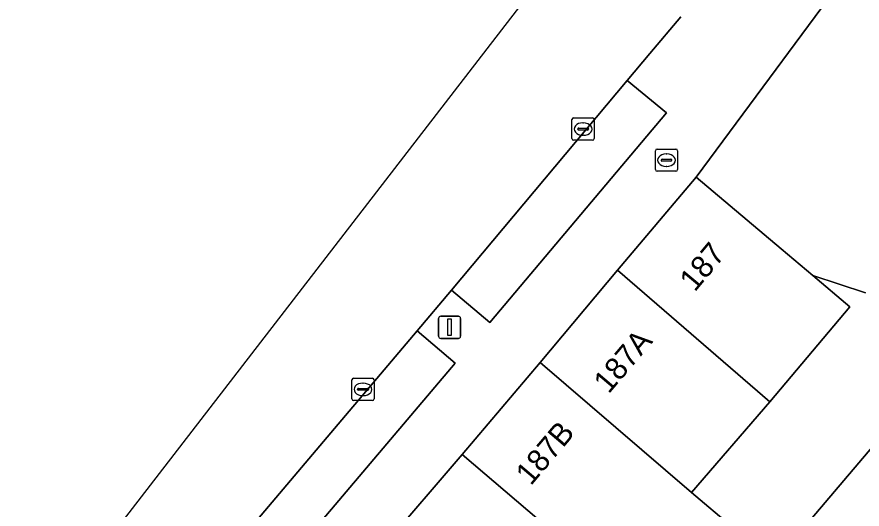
# Model space of a CAD drawing. Extents: x 160349 to 161355, y 381727 to 382854.
# Drawn here: x 160543.54 to 160581.55, y 382278.69 to 382300.82 of the extents above; entities that cross this region are included whole.
import ezdxf

# ---------------------------------------------------------------- set-up
doc = ezdxf.new("R2010")
doc.units = 0
for name, color, linetype in [('IMGEO_Brandkraan', 7, 'Continuous'), ('IMGEO_Erf', 7, 'Continuous'), ('IMGEO_Kolk', 7, 'Continuous'), ('IMGEO_Lichtmast', 7, 'Continuous'), ('IMGEO_Pand', 7, 'Continuous'), ('IMGEO_Pand_nummerreeks', 7, 'Continuous'), ('IMGEO_Parkeervlak_open', 7, 'Continuous'), ('IMGEO_Rijbaan_lokaal_open', 7, 'Continuous'), ('IMGEO_Voetpad_open', 7, 'Continuous')]:
    doc.layers.add(name, color=color, linetype=linetype)

msp = doc.modelspace()

# ---------------------------------------------------------------- linework, layer by layer
at = {"layer": 'IMGEO_Brandkraan'}
for p, q in [((160572.328, 382294.878), (160573.18, 382294.878)), ((160572.253, 382293.952), (160572.253, 382294.804)), ((160572.741, 382294.658), (160572.766, 382294.658)), ((160573.254, 382294.804), (160573.254, 382293.952)), ((160572.512, 382294.372), (160572.512, 382294.384)), ((160572.95, 382294.335), (160572.552, 382294.335)), ((160572.555, 382294.421), (160572.953, 382294.421)), ((160572.764, 382294.098), (160572.739, 382294.098)), ((160572.996, 382294.384), (160572.996, 382294.372)), ((160573.18, 382293.878), (160572.328, 382293.878))]:
    msp.add_line(p, q, dxfattribs=at)
for points in [[(160572.328, 382294.878), (160573.18, 382294.878)], [(160572.253, 382293.952), (160572.253, 382294.804)], [(160573.254, 382294.804), (160573.254, 382293.952)], [(160573.18, 382293.878), (160572.328, 382293.878)]]:
    msp.add_lwpolyline(points, dxfattribs=at)
for centre, radius, start, end in [((160572.33, 382294.802), 0.0765, 91.552, 178.448), ((160572.33, 382294.802), 0.0765, 91.552, 178.448), ((160573.178, 382294.802), 0.0765, 1.552, 88.448), ((160573.178, 382294.802), 0.0765, 1.552, 88.448), ((160572.552, 382294.381), 0.0403, 85.8775, 175.7526), ((160572.549, 382294.371), 0.0366, 178.938, 274.7102), ((160572.953, 382294.378), 0.043, 264.8664, 352.4533), ((160572.957, 382294.383), 0.0386, 1.7309, 96.639), ((160572.33, 382293.954), 0.0765, 181.552, 268.448), ((160572.33, 382293.954), 0.0765, 181.552, 268.448), ((160573.178, 382293.954), 0.0765, 271.552, 358.448), ((160573.178, 382293.954), 0.0765, 271.552, 358.448)]:
    msp.add_arc(centre, radius, start, end, dxfattribs=at)
for centre, major_axis, ratio, start_param, end_param in [((160572.74, 382294.378), (-0.387, 0.002), 0.722429, 4.712389, 7.853982), ((160572.765, 382294.378), (-0.39, 0.002), 0.717154, 1.570796, 4.712389)]:
    msp.add_ellipse(centre, major_axis=major_axis, ratio=ratio, start_param=start_param, end_param=end_param, dxfattribs=at)
at = {"layer": 'IMGEO_Erf'}
for points in [[(160581.704, 382288.41), (160579.335, 382289.191), (160581.005, 382287.785), (160577.407, 382283.509), (160573.88, 382279.44), (160575.718, 382277.887)], [(160583.171, 382274.504), (160579.051, 382277.995), (160583.078, 382282.749)]]:
    msp.add_lwpolyline(points, dxfattribs=at)
at = {"layer": 'IMGEO_Kolk'}
for p, q in [((160568.504, 382295.351), (160568.504, 382296.203)), ((160568.579, 382296.277), (160569.431, 382296.277)), ((160568.992, 382296.057), (160569.017, 382296.057)), ((160569.505, 382296.203), (160569.505, 382295.351)), ((160568.763, 382295.771), (160568.763, 382295.783)), ((160569.201, 382295.734), (160568.803, 382295.734)), ((160568.806, 382295.82), (160569.204, 382295.82)), ((160569.247, 382295.783), (160569.247, 382295.771)), ((160569.431, 382295.277), (160568.579, 382295.277)), ((160569.015, 382295.497), (160568.99, 382295.497)), ((160558.603, 382283.649), (160558.603, 382284.501)), ((160558.678, 382284.575), (160559.53, 382284.575)), ((160559.091, 382284.355), (160559.116, 382284.355)), ((160559.604, 382284.501), (160559.604, 382283.649)), ((160558.862, 382284.069), (160558.862, 382284.081)), ((160559.3, 382284.032), (160558.902, 382284.032)), ((160558.905, 382284.118), (160559.303, 382284.118)), ((160559.346, 382284.081), (160559.346, 382284.069)), ((160559.53, 382283.575), (160558.678, 382283.575)), ((160559.114, 382283.795), (160559.089, 382283.795))]:
    msp.add_line(p, q, dxfattribs=at)
for points in [[(160568.504, 382295.351), (160568.504, 382296.203)], [(160568.579, 382296.277), (160569.431, 382296.277)], [(160569.505, 382296.203), (160569.505, 382295.351)], [(160569.431, 382295.277), (160568.579, 382295.277)], [(160558.603, 382283.649), (160558.603, 382284.501)], [(160558.678, 382284.575), (160559.53, 382284.575)], [(160559.604, 382284.501), (160559.604, 382283.649)], [(160559.53, 382283.575), (160558.678, 382283.575)]]:
    msp.add_lwpolyline(points, dxfattribs=at)
for centre, radius, start, end in [((160568.581, 382296.201), 0.0765, 91.552, 178.448), ((160568.581, 382296.201), 0.0765, 91.552, 178.448), ((160569.429, 382296.201), 0.0765, 1.552, 88.448), ((160569.429, 382296.201), 0.0765, 1.552, 88.448), ((160568.803, 382295.78), 0.0403, 85.8775, 175.7526), ((160568.8, 382295.77), 0.0366, 178.938, 274.7102), ((160569.204, 382295.777), 0.043, 264.8664, 352.4533), ((160569.208, 382295.782), 0.0386, 1.7309, 96.639), ((160568.581, 382295.353), 0.0765, 181.552, 268.448), ((160568.581, 382295.353), 0.0765, 181.552, 268.448), ((160569.429, 382295.353), 0.0765, 271.552, 358.448), ((160569.429, 382295.353), 0.0765, 271.552, 358.448), ((160558.68, 382284.499), 0.0765, 91.552, 178.448), ((160558.68, 382284.499), 0.0765, 91.552, 178.448), ((160559.528, 382284.499), 0.0765, 1.552, 88.448), ((160559.528, 382284.499), 0.0765, 1.552, 88.448), ((160558.902, 382284.078), 0.0403, 85.8775, 175.7526), ((160558.899, 382284.068), 0.0366, 178.938, 274.7102), ((160559.303, 382284.075), 0.043, 264.8664, 352.4533), ((160559.307, 382284.08), 0.0386, 1.7309, 96.639), ((160558.68, 382283.651), 0.0765, 181.552, 268.448), ((160558.68, 382283.651), 0.0765, 181.552, 268.448), ((160559.528, 382283.651), 0.0765, 271.552, 358.448), ((160559.528, 382283.651), 0.0765, 271.552, 358.448)]:
    msp.add_arc(centre, radius, start, end, dxfattribs=at)
for centre, major_axis, ratio, start_param, end_param in [((160568.991, 382295.777), (-0.387, 0.002), 0.722429, 4.712389, 7.853982), ((160569.016, 382295.777), (-0.39, 0.002), 0.717154, 1.570796, 4.712389), ((160559.09, 382284.075), (-0.387, 0.002), 0.722429, 4.712389, 7.853982), ((160559.115, 382284.075), (-0.39, 0.002), 0.717154, 1.570796, 4.712389)]:
    msp.add_ellipse(centre, major_axis=major_axis, ratio=ratio, start_param=start_param, end_param=end_param, dxfattribs=at)
at = {"layer": 'IMGEO_Lichtmast'}
for p, q in [((160562.504, 382286.466), (160562.504, 382287.266)), ((160562.504, 382287.266), (160562.504, 382286.466)), ((160562.604, 382287.366), (160563.394, 382287.366)), ((160563.394, 382287.366), (160562.604, 382287.366)), ((160563.494, 382287.266), (160563.494, 382286.466)), ((160563.494, 382286.466), (160563.494, 382287.266)), ((160563.394, 382286.366), (160562.604, 382286.366)), ((160562.604, 382286.366), (160563.394, 382286.366))]:
    msp.add_line(p, q, dxfattribs=at)
msp.add_lwpolyline([(160562.924, 382287.241), (160563.074, 382287.241), (160563.074, 382286.491), (160562.924, 382286.491), (160562.924, 382287.241)], dxfattribs=at)
for centre, start, end in [((160562.604, 382287.266), 90, 180), ((160562.604, 382287.266), 90, 180), ((160563.394, 382287.266), 0, 90), ((160563.394, 382287.266), 360, 90), ((160562.604, 382286.466), 180, 270), ((160562.604, 382286.466), 180, 270), ((160563.394, 382286.466), 270, 0), ((160563.394, 382286.466), 270, 0)]:
    msp.add_arc(centre, 0.1, start, end, dxfattribs=at)
at = {"layer": 'IMGEO_Pand'}
for points in [[(160579.335, 382289.191), (160577.909, 382290.391), (160574.083, 382293.61), (160570.546, 382289.439), (160577.407, 382283.509), (160581.005, 382287.785)], [(160567.08, 382285.29), (160573.88, 382279.44), (160577.407, 382283.509), (160570.546, 382289.439)], [(160563.57, 382281.15), (160570.38, 382275.33), (160570.468, 382275.261), (160572.242, 382273.756), (160575.718, 382277.887), (160573.88, 382279.44), (160567.08, 382285.29)], [(160587.198, 382279.258), (160583.078, 382282.749), (160579.051, 382277.995), (160583.171, 382274.504)], [(160563.57, 382281.15), (160560.037, 382277.048), (160567.984, 382270.322), (160568.076, 382270.431), (160567.097, 382271.254), (160570.468, 382275.261), (160570.38, 382275.33)]]:
    msp.add_lwpolyline(points, close=True, dxfattribs=at)
at = {"layer": 'IMGEO_Parkeervlak_open'}
for points in [[(160570.993, 382297.953), (160563.08, 382288.534), (160564.815, 382287.074), (160572.752, 382296.507)], [(160563.249, 382285.256), (160561.538, 382286.704), (160550.319, 382273.443), (160549.933, 382272.986), (160545.439, 382267.658), (160547.14, 382266.232)]]:
    msp.add_lwpolyline(points, close=True, dxfattribs=at)
at = {"layer": 'IMGEO_Rijbaan_lokaal_open'}
for points in [[(160581.837, 382304.092), (160574.083, 382293.61), (160577.909, 382290.391), (160579.335, 382289.191), (160581.704, 382288.41)], [(160567.566, 382303.142), (160564.669, 382299.387), (160546.848, 382276.289), (160550.319, 382273.443), (160561.538, 382286.704), (160563.08, 382288.534), (160570.993, 382297.953), (160572.012, 382299.167), (160573.4, 382300.819)]]:
    msp.add_lwpolyline(points, dxfattribs=at)
at = {"layer": 'IMGEO_Voetpad_open'}
for points in [[(160544.899, 382258.973), (160544.918, 382258.996), (160545.81, 382259.938), (160558.601, 382275.324), (160559.894, 382276.88), (160560.037, 382277.048), (160563.57, 382281.15), (160567.08, 382285.29), (160570.546, 382289.439), (160574.083, 382293.61), (160581.837, 382304.092), (160586.762, 382310.777), (160586.842, 382310.719), (160588.52, 382312.987), (160588.386, 382313.079), (160593.619, 382320.219), (160595.368, 382322.672)], [(160573.4, 382300.819), (160572.012, 382299.167), (160570.993, 382297.953), (160572.752, 382296.507), (160564.815, 382287.074), (160563.08, 382288.534), (160561.538, 382286.704), (160563.249, 382285.256), (160547.14, 382266.232), (160545.439, 382267.658), (160543.539, 382265.412), (160543.866, 382265.147)]]:
    msp.add_lwpolyline(points, dxfattribs=at)

# ---------------------------------------------------------------- texts
at = {"layer": 'IMGEO_Pand_nummerreeks'}
for s, rotation, p in [('187', 50.1682, (160574.026, 382288.421)), ('187A', 49.6516, (160570.153, 382283.841)), ('187B', 49.7079, (160566.652, 382279.713))]:
    msp.add_text(s, height=1, rotation=rotation, dxfattribs=at).set_placement(p)

doc.saveas('drawing.dxf')
